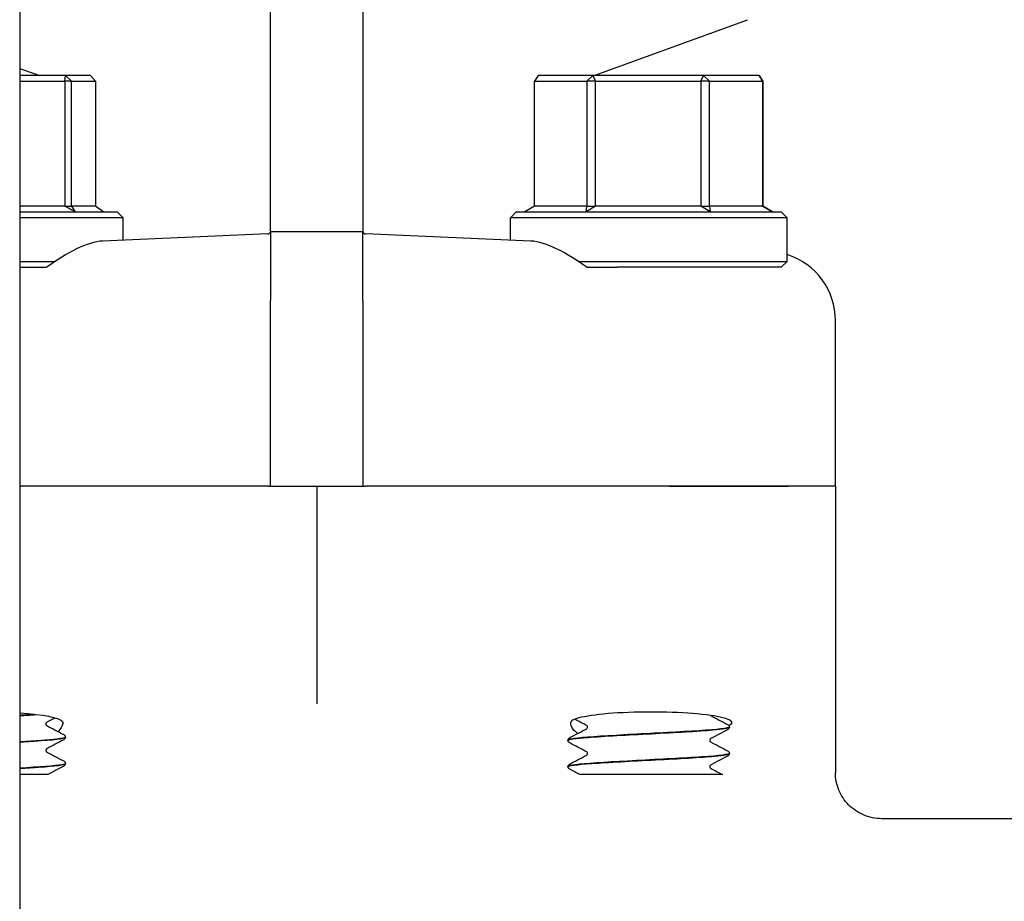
# Model space of a CAD drawing. Header units: inches. Extents: x 18 to 846, y -44 to 561.
# Tile 502 of 642: x 550.05 to 552.72, y 221.39 to 223.78. Entities that reach past the tile are written whole.
import ezdxf

# ---------------------------------------------------------------- set-up
doc = ezdxf.new("R2010")
doc.units = ezdxf.units.IN
doc.header["$LTSCALE"] = 24
doc.header["$MEASUREMENT"] = 0
doc.layers.add('Visible (ANSI)', color=7, linetype='Continuous', lineweight=30)

msp = doc.modelspace()

# ---------------------------------------------------------------- linework, layer by layer
at = {"layer": 'Visible (ANSI)'}
for p, q in [((550.05343, 226.2065), (550.05343, 210.4565)), ((550.73347, 223.45924), (550.73347, 223.88646)), ((550.98347, 223.88646), (550.98347, 223.45924)), ((551.61038, 223.63275), (552.02615, 223.78408)), ((550.05343, 223.65209), (550.10655, 223.63275)), ((550.17741, 223.63275), (550.05343, 223.63275)), ((550.05343, 223.61713), (550.17566, 223.61713)), ((550.17566, 223.61713), (550.17741, 223.63275)), ((550.19412, 223.61713), (550.17566, 223.61713)), ((550.17566, 223.61713), (550.17566, 223.27838)), ((550.17741, 223.63275), (550.19412, 223.61713)), ((550.24492, 223.63275), (550.17741, 223.63275)), ((550.19412, 223.27838), (550.19412, 223.61713)), ((550.19412, 223.61713), (550.25865, 223.61713)), ((550.25865, 223.61713), (550.24492, 223.63275)), ((550.25865, 223.61713), (550.25865, 223.27838)), ((551.45897, 223.63275), (551.44867, 223.61713)), ((551.44867, 223.27838), (551.44867, 223.61713)), ((551.44867, 223.61713), (551.59055, 223.61713)), ((551.60739, 223.63275), (551.45897, 223.63275)), ((551.59055, 223.61713), (551.60739, 223.63275)), ((551.61392, 223.61713), (551.59055, 223.61713)), ((551.59055, 223.61713), (551.59055, 223.27838)), ((551.60739, 223.63275), (551.61392, 223.61713)), ((551.90689, 223.63275), (551.60739, 223.63275)), ((551.61392, 223.27838), (551.61392, 223.61713)), ((551.61392, 223.61713), (551.90021, 223.61713)), ((551.90021, 223.61713), (551.90689, 223.63275)), ((551.92371, 223.61713), (551.90021, 223.61713)), ((551.90021, 223.61713), (551.90021, 223.27838)), ((551.90689, 223.63275), (551.92371, 223.61713)), ((552.05796, 223.63275), (551.90689, 223.63275)), ((551.92371, 223.27838), (551.92371, 223.61713)), ((551.92371, 223.61713), (552.06812, 223.61713)), ((552.06812, 223.61713), (552.05796, 223.63275)), ((552.05796, 223.63275), (552.06826, 223.61713)), ((552.06826, 223.61713), (552.06812, 223.61713)), ((552.06812, 223.61713), (552.06812, 223.27838)), ((552.06826, 223.27838), (552.06826, 223.61713)), ((550.73347, 223.21386), (550.73347, 223.45924)), ((550.98347, 223.45924), (550.98347, 223.21386)), ((550.17566, 223.27838), (550.05343, 223.27838)), ((550.05343, 223.26275), (550.31784, 223.26275)), ((550.20379, 223.26275), (550.17566, 223.27838)), ((550.17566, 223.27838), (550.19412, 223.27838)), ((550.19412, 223.27838), (550.20379, 223.26275)), ((550.25865, 223.27838), (550.19412, 223.27838)), ((550.27943, 223.26275), (550.25865, 223.27838)), ((550.31784, 223.26275), (550.33347, 223.24713)), ((551.39909, 223.26275), (551.38347, 223.24713)), ((551.39909, 223.26275), (552.11784, 223.26275)), ((551.44867, 223.27838), (551.42289, 223.26275)), ((551.59055, 223.27838), (551.44867, 223.27838)), ((551.58919, 223.26275), (551.59055, 223.27838)), ((551.61392, 223.27838), (551.58919, 223.26275)), ((551.59055, 223.27838), (551.61392, 223.27838)), ((551.90021, 223.27838), (551.61392, 223.27838)), ((551.92477, 223.26275), (551.90021, 223.27838)), ((551.90021, 223.27838), (551.92371, 223.27838)), ((551.92371, 223.27838), (551.92477, 223.26275)), ((552.06812, 223.27838), (551.92371, 223.27838)), ((552.06812, 223.27838), (552.06826, 223.27838)), ((552.09405, 223.26275), (552.06812, 223.27838)), ((552.06826, 223.27838), (552.09405, 223.26275)), ((552.11784, 223.26275), (552.13347, 223.24713)), ((550.33347, 223.24713), (550.05343, 223.24713)), ((550.33347, 223.18625), (550.33347, 223.24713)), ((552.13347, 223.24713), (551.38347, 223.24713)), ((551.38347, 223.18625), (551.38347, 223.24713)), ((552.13347, 223.12838), (552.13347, 223.24713)), ((550.73336, 223.209), (550.73319, 223.209)), ((550.98357, 223.209), (550.73336, 223.209)), ((550.98374, 223.209), (550.98357, 223.209)), ((550.72599, 223.20326), (550.27781, 223.18384)), ((550.73347, 223.20845), (550.73347, 223.0224)), ((550.98347, 223.0224), (550.98347, 223.20845)), ((551.43913, 223.18384), (550.99094, 223.20326)), ((550.05343, 223.12838), (550.14878, 223.12838)), ((550.05343, 223.11275), (550.12633, 223.11275)), ((551.56815, 223.12838), (552.13347, 223.12838)), ((551.59061, 223.11275), (551.67264, 223.11275)), ((552.11784, 223.11275), (551.67264, 223.11275)), ((552.11784, 223.11275), (552.13347, 223.12838)), ((550.73347, 222.519), (550.73347, 223.0224)), ((550.98347, 223.0224), (550.98347, 222.519)), ((552.26472, 222.519), (552.26472, 222.96844)), ((550.72668, 222.519), (550.05343, 222.519)), ((550.72668, 222.519), (550.05343, 222.519)), ((550.72668, 222.519), (550.73347, 222.519)), ((550.73347, 222.519), (550.98347, 222.519)), ((550.85847, 222.519), (550.85847, 222.05377)), ((550.98347, 222.519), (550.99025, 222.519)), ((551.81513, 222.519), (550.99025, 222.519)), ((551.81513, 222.519), (550.99025, 222.519)), ((552.13736, 222.519), (551.81513, 222.519)), ((551.81513, 222.519), (552.13736, 222.519)), ((552.26472, 222.519), (552.13736, 222.519)), ((552.26472, 222.519), (552.13736, 222.519)), ((552.26472, 222.519), (552.26472, 221.74263)), ((550.85847, 222.05377), (550.85847, 221.92955)), ((551.97722, 221.86649), (551.97722, 221.86582)), ((550.17722, 221.83923), (550.17722, 221.83856)), ((551.53972, 221.83074), (551.53972, 221.83007)), ((551.97722, 221.79499), (551.97722, 221.79432)), ((550.17722, 221.76773), (550.17722, 221.76706)), ((551.53972, 221.75924), (551.53972, 221.75857)), ((550.12956, 221.73775), (550.05343, 221.73775)), ((551.63561, 221.73775), (551.57119, 221.73775)), ((551.71133, 221.73775), (551.63561, 221.73775)), ((551.79788, 221.73775), (551.71133, 221.73775)), ((551.95827, 221.73775), (551.79788, 221.73775)), ((552.95222, 221.61775), (552.39082, 221.61775))]:
    msp.add_line(p, q, dxfattribs=at)
for centre, start, end in [((550.72565, 223.21107), 272.48126, 344.67631), ((550.99128, 223.21107), 195.32369, 267.51874)]:
    msp.add_arc(centre, 0.00781, start, end, dxfattribs=at)
for centre, major_axis, ratio, start_param, end_param in [((552.07556, 222.96859), (-0.18898, 0.00819), 0.9912393, 3.18452, 4.4442004), ((549.95129, 221.8783), (0.21875, 0), 0.1316525, 0.1108904, 1.0849816), ((551.76564, 221.8783), (0.21875, 0), 0.1316525, 6.0040853, 9.3138876)]:
    msp.add_ellipse(centre, major_axis=major_axis, ratio=ratio, start_param=start_param, end_param=end_param, dxfattribs=at)
for points in [[(550.73319, 223.209), (550.73319, 223.209), (550.73322, 223.2091), (550.73326, 223.20928)], [(550.73326, 223.20928), (550.7334, 223.20988), (550.73347, 223.21141), (550.73347, 223.21386)], [(550.73347, 223.20845), (550.73347, 223.20883), (550.73343, 223.209), (550.73336, 223.209)], [(550.98347, 223.21386), (550.98347, 223.21141), (550.98353, 223.20988), (550.98367, 223.20928)], [(550.98357, 223.209), (550.9835, 223.209), (550.98347, 223.20882), (550.98347, 223.20845)], [(550.98367, 223.20928), (550.98371, 223.2091), (550.98374, 223.209), (550.98374, 223.209)], [(550.09194, 221.90033), (550.07989, 221.89954), (550.0669, 221.89875), (550.05325, 221.89796)], [(550.14859, 221.89073), (550.14122, 221.88687), (550.13385, 221.88301), (550.12648, 221.87914)], [(551.59045, 221.87065), (551.57975, 221.87627), (551.56904, 221.88188), (551.55833, 221.88749)], [(551.92648, 221.89742), (551.94182, 221.88937), (551.95716, 221.88133), (551.97251, 221.8733)], [(550.12648, 221.87015), (550.14182, 221.8621), (550.15716, 221.85407), (550.17251, 221.84604)], [(551.54442, 221.83755), (551.55977, 221.84558), (551.57511, 221.85362), (551.59045, 221.86167)], [(551.97251, 221.85902), (551.95716, 221.85099), (551.94182, 221.84295), (551.92648, 221.8349)], [(550.17251, 221.83175), (550.15716, 221.82372), (550.14182, 221.81569), (550.12648, 221.80764)], [(551.59045, 221.79915), (551.57511, 221.8072), (551.55977, 221.81524), (551.54442, 221.82327)], [(551.92648, 221.82592), (551.94182, 221.81787), (551.95716, 221.80983), (551.97251, 221.8018)], [(550.12648, 221.79865), (550.14182, 221.7906), (550.15716, 221.78257), (550.17251, 221.77454)], [(551.54442, 221.76605), (551.55977, 221.77408), (551.57511, 221.78212), (551.59045, 221.79017)], [(551.97251, 221.78752), (551.95716, 221.77949), (551.94182, 221.77145), (551.92648, 221.7634)], [(550.17251, 221.76025), (550.15819, 221.75276), (550.14387, 221.74526), (550.12956, 221.73775)], [(551.57119, 221.73775), (551.56227, 221.74243), (551.55335, 221.7471), (551.54442, 221.75177)], [(551.92648, 221.75442), (551.93707, 221.74886), (551.94767, 221.7433), (551.95827, 221.73775)]]:
    msp.add_open_spline(points, degree=3, dxfattribs=at)
for points, knots in [([(550.27781, 223.18384), (550.25777, 223.18297), (550.23348, 223.17503), (550.1813, 223.14972), (550.15337, 223.13231), (550.12735, 223.1135), (550.12684, 223.11313), (550.12633, 223.11275)], [2.42631602, 2.42631602, 2.42631602, 2.42631602, 2.67966729, 2.67966729, 2.93613935, 2.93613935, 2.94129083, 2.94129083, 2.94129083, 2.94129083]), ([(551.59061, 223.11275), (551.56486, 223.13147), (551.53666, 223.14914), (551.48394, 223.17487), (551.45938, 223.18296), (551.43913, 223.18384)], [0.44734115, 0.44734115, 0.44734115, 0.44734115, 0.70623872, 0.70623872, 0.9622765, 0.9622765, 0.9622765, 0.9622765]), ([(550.05342, 221.8973), (550.06063, 221.89771), (550.06766, 221.89813), (550.07445, 221.89855), (550.08188, 221.899), (550.089, 221.89946), (550.09578, 221.89991)], [14.04679048, 14.04679048, 14.04679048, 14.04679048, 14.15656439, 14.15656439, 14.15656439, 14.27673301, 14.27673301, 14.27673301, 14.27673301]), ([(550.12649, 221.87914), (550.12649, 221.87914), (550.12625, 221.87905), (550.12549, 221.87825), (550.12513, 221.8778), (550.1245, 221.87647), (550.12426, 221.87556), (550.12426, 221.87465)], [0.002645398, 0.002645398, 0.002645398, 0.002645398, 0.027589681, 0.027589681, 0.042171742, 0.042171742, 0.057287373, 0.057287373, 0.057287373, 0.057287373]), ([(550.12426, 221.87465), (550.12426, 221.87326), (550.12483, 221.87197), (550.12576, 221.87068), (550.12611, 221.87041), (550.12643, 221.87018), (550.12649, 221.87015), (550.12649, 221.87015)], [0, 0, 0, 0, 0.022828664, 0.022828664, 0.041633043, 0.041633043, 0.054614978, 0.054614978, 0.054614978, 0.054614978]), ([(550.16869, 221.88149), (550.16987, 221.8801), (550.17026, 221.87803), (550.16916, 221.86978), (550.16476, 221.86175), (550.15735, 221.85397)], [0, 0, 0, 0, 0.0813335, 0.0813335, 0.26320463, 0.26320463, 0.26320463, 0.26320463]), ([(551.56536, 221.84851), (551.55857, 221.8543), (551.55358, 221.86051), (551.54671, 221.87284), (551.54582, 221.87863), (551.54824, 221.88149)], [0.70379768, 0.70379768, 0.70379768, 0.70379768, 0.82602783, 0.82602783, 0.97703961, 0.97703961, 0.97703961, 0.97703961]), ([(551.92587, 221.89791), (551.92605, 221.89772), (551.9262, 221.89761), (551.92643, 221.89744), (551.92649, 221.89741), (551.92649, 221.89741)], [0.031449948, 0.031449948, 0.031449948, 0.031449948, 0.041633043, 0.041633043, 0.054614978, 0.054614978, 0.054614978, 0.054614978]), ([(551.53983, 221.83005), (551.53998, 221.8328), (551.55942, 221.83555), (551.59436, 221.83829), (551.63694, 221.84164), (551.70171, 221.84499), (551.76606, 221.84834), (551.8304, 221.85169), (551.89306, 221.85504), (551.93218, 221.85839), (551.96113, 221.86087), (551.97677, 221.86335), (551.97702, 221.86582)], [8.1371759, 8.1371759, 8.1371759, 8.1371759, 8.8619138, 8.8619138, 8.8619138, 9.7450261, 9.7450261, 9.7450261, 10.627867, 10.627867, 10.627867, 11.2810852, 11.2810852, 11.2810852, 11.2810852]), ([(551.977, 221.86652), (551.97713, 221.8656), (551.97515, 221.86468), (551.97096, 221.86376), (551.95577, 221.86044), (551.9119, 221.85711), (551.85446, 221.85379), (551.79712, 221.85047), (551.72735, 221.84715), (551.66911, 221.84383), (551.61097, 221.84051), (551.5654, 221.8372), (551.54802, 221.83389), (551.54252, 221.83284), (551.53987, 221.83179), (551.53996, 221.83074)], [-17.5665871, -17.5665871, -17.5665871, -17.5665871, -17.3244424, -17.3244424, -17.3244424, -16.4477493, -16.4477493, -16.4477493, -15.5726718, -15.5726718, -15.5726718, -14.6990684, -14.6990684, -14.6990684, -14.4226778, -14.4226778, -14.4226778, -14.4226778]), ([(551.59267, 221.86616), (551.59267, 221.86754), (551.59211, 221.86883), (551.59117, 221.87012), (551.59082, 221.87039), (551.5905, 221.87062), (551.59044, 221.87065), (551.59044, 221.87065)], [0, 0, 0, 0, 0.022828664, 0.022828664, 0.041633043, 0.041633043, 0.054614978, 0.054614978, 0.054614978, 0.054614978]), ([(551.59044, 221.86166), (551.59044, 221.86166), (551.59068, 221.86176), (551.59144, 221.86255), (551.59181, 221.86301), (551.59243, 221.86434), (551.59267, 221.86524), (551.59267, 221.86616)], [0.002645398, 0.002645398, 0.002645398, 0.002645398, 0.027589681, 0.027589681, 0.042171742, 0.042171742, 0.057287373, 0.057287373, 0.057287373, 0.057287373]), ([(551.97251, 221.8733), (551.97329, 221.87289), (551.97414, 221.87239), (551.97553, 221.87094), (551.97603, 221.87031), (551.97686, 221.86865), (551.97717, 221.8676), (551.97722, 221.86652)], [0, 0, 0, 0, 0.028459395, 0.028459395, 0.043235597, 0.043235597, 0.058545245, 0.058545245, 0.058545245, 0.058545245]), ([(551.97722, 221.8658), (551.97715, 221.86434), (551.97661, 221.86297), (551.97536, 221.8611), (551.97469, 221.86048), (551.97353, 221.85959), (551.97301, 221.85928), (551.97251, 221.85902)], [0, 0, 0, 0, 0.020588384, 0.020588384, 0.04017257, 0.04017257, 0.058516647, 0.058516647, 0.058516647, 0.058516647]), ([(550.17689, 221.83926), (550.17693, 221.83747), (550.16911, 221.83568), (550.15355, 221.83389), (550.13203, 221.83141), (550.09602, 221.82894), (550.05332, 221.82646)], [-15.1708472, -15.1708472, -15.1708472, -15.1708472, -14.6990684, -14.6990684, -14.6990684, -14.0467905, -14.0467905, -14.0467905, -14.0467905]), ([(550.05338, 221.8258), (550.06752, 221.82661), (550.08093, 221.82743), (550.09327, 221.82824), (550.144, 221.83159), (550.17565, 221.83494), (550.17716, 221.83829), (550.1772, 221.83838), (550.17721, 221.83847), (550.17721, 221.83856)], [7.7636052, 7.7636052, 7.7636052, 7.7636052, 7.9785276, 7.9785276, 7.9785276, 8.8619138, 8.8619138, 8.8619138, 8.8853453, 8.8853453, 8.8853453, 8.8853453]), ([(550.17251, 221.84604), (550.17329, 221.84563), (550.17414, 221.84513), (550.17553, 221.84368), (550.17603, 221.84304), (550.17686, 221.84139), (550.17717, 221.84034), (550.17722, 221.83926)], [0, 0, 0, 0, 0.028459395, 0.028459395, 0.043235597, 0.043235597, 0.058545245, 0.058545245, 0.058545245, 0.058545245]), ([(550.17722, 221.83853), (550.17715, 221.83708), (550.17661, 221.83571), (550.17536, 221.83383), (550.17469, 221.83322), (550.17353, 221.83233), (550.17301, 221.83202), (550.17251, 221.83175)], [0, 0, 0, 0, 0.020588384, 0.020588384, 0.04017257, 0.04017257, 0.058516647, 0.058516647, 0.058516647, 0.058516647]), ([(551.53972, 221.83077), (551.53978, 221.83222), (551.54032, 221.83359), (551.54157, 221.83547), (551.54224, 221.83608), (551.5434, 221.83698), (551.54392, 221.83728), (551.54442, 221.83755)], [0, 0, 0, 0, 0.020588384, 0.020588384, 0.04017257, 0.04017257, 0.058516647, 0.058516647, 0.058516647, 0.058516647]), ([(551.54442, 221.82327), (551.54364, 221.82368), (551.5428, 221.82418), (551.5414, 221.82562), (551.5409, 221.82626), (551.54007, 221.82792), (551.53976, 221.82896), (551.53972, 221.83005)], [0, 0, 0, 0, 0.028459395, 0.028459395, 0.043235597, 0.043235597, 0.058545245, 0.058545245, 0.058545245, 0.058545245]), ([(551.92649, 221.8349), (551.92649, 221.8349), (551.92625, 221.83481), (551.92549, 221.83401), (551.92513, 221.83356), (551.9245, 221.83223), (551.92426, 221.83132), (551.92426, 221.83041)], [0.002645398, 0.002645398, 0.002645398, 0.002645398, 0.027589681, 0.027589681, 0.042171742, 0.042171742, 0.057287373, 0.057287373, 0.057287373, 0.057287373]), ([(551.92426, 221.83041), (551.92426, 221.82902), (551.92483, 221.82773), (551.92576, 221.82645), (551.92611, 221.82617), (551.92643, 221.82594), (551.92649, 221.82591), (551.92649, 221.82591)], [0, 0, 0, 0, 0.022828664, 0.022828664, 0.041633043, 0.041633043, 0.054614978, 0.054614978, 0.054614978, 0.054614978]), ([(550.12649, 221.80764), (550.12649, 221.80764), (550.12625, 221.80755), (550.12549, 221.80675), (550.12513, 221.8063), (550.1245, 221.80497), (550.12426, 221.80406), (550.12426, 221.80315)], [0.002645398, 0.002645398, 0.002645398, 0.002645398, 0.027589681, 0.027589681, 0.042171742, 0.042171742, 0.057287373, 0.057287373, 0.057287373, 0.057287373]), ([(550.12426, 221.80315), (550.12426, 221.80176), (550.12483, 221.80047), (550.12576, 221.79918), (550.12611, 221.79891), (550.12643, 221.79868), (550.12649, 221.79865), (550.12649, 221.79865)], [0, 0, 0, 0, 0.022828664, 0.022828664, 0.041633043, 0.041633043, 0.054614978, 0.054614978, 0.054614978, 0.054614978]), ([(551.53976, 221.75855), (551.53983, 221.76153), (551.56303, 221.76451), (551.60344, 221.76749), (551.64825, 221.77079), (551.71337, 221.77409), (551.77665, 221.7774), (551.83992, 221.7807), (551.90018, 221.784), (551.93691, 221.7873), (551.96292, 221.78964), (551.97671, 221.79198), (551.97692, 221.79432)], [1.8539906, 1.8539906, 1.8539906, 1.8539906, 2.6394946, 2.6394946, 2.6394946, 3.5103246, 3.5103246, 3.5103246, 4.381086, 4.381086, 4.381086, 4.9978999, 4.9978999, 4.9978999, 4.9978999]), ([(551.97717, 221.79502), (551.97721, 221.79469), (551.97697, 221.79436), (551.97643, 221.79403), (551.97102, 221.79071), (551.93625, 221.78739), (551.88403, 221.78407), (551.83197, 221.78077), (551.76356, 221.77746), (551.70213, 221.77415), (551.64011, 221.77081), (551.5864, 221.76748), (551.55964, 221.76414), (551.54656, 221.7625), (551.54004, 221.76087), (551.54004, 221.75924)], [-11.2834018, -11.2834018, -11.2834018, -11.2834018, -11.1962178, -11.1962178, -11.1962178, -10.321672, -10.321672, -10.321672, -9.4498406, -9.4498406, -9.4498406, -8.569564, -8.569564, -8.569564, -8.1394925, -8.1394925, -8.1394925, -8.1394925]), ([(551.59267, 221.79466), (551.59267, 221.79604), (551.59211, 221.79733), (551.59117, 221.79862), (551.59082, 221.79889), (551.5905, 221.79912), (551.59044, 221.79915), (551.59044, 221.79915)], [0, 0, 0, 0, 0.022828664, 0.022828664, 0.041633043, 0.041633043, 0.054614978, 0.054614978, 0.054614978, 0.054614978]), ([(551.59044, 221.79016), (551.59044, 221.79016), (551.59068, 221.79026), (551.59144, 221.79105), (551.59181, 221.79151), (551.59243, 221.79284), (551.59267, 221.79374), (551.59267, 221.79466)], [0.002645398, 0.002645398, 0.002645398, 0.002645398, 0.027589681, 0.027589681, 0.042171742, 0.042171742, 0.057287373, 0.057287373, 0.057287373, 0.057287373]), ([(551.97251, 221.8018), (551.97329, 221.80139), (551.97414, 221.80089), (551.97553, 221.79944), (551.97603, 221.79881), (551.97686, 221.79715), (551.97717, 221.7961), (551.97722, 221.79502)], [0, 0, 0, 0, 0.028459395, 0.028459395, 0.043235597, 0.043235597, 0.058545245, 0.058545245, 0.058545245, 0.058545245]), ([(551.97722, 221.7943), (551.97715, 221.79284), (551.97661, 221.79147), (551.97536, 221.7896), (551.97469, 221.78898), (551.97353, 221.78809), (551.97301, 221.78778), (551.97251, 221.78752)], [0, 0, 0, 0, 0.020588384, 0.020588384, 0.04017257, 0.04017257, 0.058516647, 0.058516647, 0.058516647, 0.058516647]), ([(550.17693, 221.76776), (550.17707, 221.76655), (550.1736, 221.76534), (550.1664, 221.76414), (550.14815, 221.76108), (550.10622, 221.75802), (550.05341, 221.75496)], [-8.8876619, -8.8876619, -8.8876619, -8.8876619, -8.569564, -8.569564, -8.569564, -7.7636052, -7.7636052, -7.7636052, -7.7636052]), ([(550.17251, 221.77454), (550.17329, 221.77413), (550.17414, 221.77363), (550.17553, 221.77218), (550.17603, 221.77154), (550.17686, 221.76989), (550.17717, 221.76884), (550.17722, 221.76776)], [0, 0, 0, 0, 0.028459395, 0.028459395, 0.043235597, 0.043235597, 0.058545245, 0.058545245, 0.058545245, 0.058545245]), ([(550.05335, 221.7543), (550.0723, 221.75539), (550.08996, 221.75648), (550.10552, 221.75758), (550.15052, 221.76074), (550.17709, 221.7639), (550.17721, 221.76706)], [1.4804199, 1.4804199, 1.4804199, 1.4804199, 1.7685955, 1.7685955, 1.7685955, 2.60216, 2.60216, 2.60216, 2.60216]), ([(550.17722, 221.76703), (550.17715, 221.76558), (550.17661, 221.76421), (550.17536, 221.76233), (550.17469, 221.76172), (550.17353, 221.76083), (550.17301, 221.76052), (550.17251, 221.76025)], [0, 0, 0, 0, 0.020588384, 0.020588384, 0.04017257, 0.04017257, 0.058516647, 0.058516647, 0.058516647, 0.058516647]), ([(551.53972, 221.75927), (551.53978, 221.76072), (551.54032, 221.76209), (551.54157, 221.76397), (551.54224, 221.76458), (551.5434, 221.76548), (551.54392, 221.76578), (551.54442, 221.76605)], [0, 0, 0, 0, 0.020588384, 0.020588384, 0.04017257, 0.04017257, 0.058516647, 0.058516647, 0.058516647, 0.058516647]), ([(551.54442, 221.75177), (551.54364, 221.75218), (551.5428, 221.75268), (551.5414, 221.75412), (551.5409, 221.75476), (551.54007, 221.75642), (551.53976, 221.75746), (551.53972, 221.75855)], [0, 0, 0, 0, 0.028459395, 0.028459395, 0.043235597, 0.043235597, 0.058545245, 0.058545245, 0.058545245, 0.058545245]), ([(551.92649, 221.7634), (551.92649, 221.7634), (551.92625, 221.76331), (551.92549, 221.76251), (551.92513, 221.76206), (551.9245, 221.76073), (551.92426, 221.75982), (551.92426, 221.75891)], [0.002645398, 0.002645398, 0.002645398, 0.002645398, 0.027589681, 0.027589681, 0.042171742, 0.042171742, 0.057287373, 0.057287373, 0.057287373, 0.057287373]), ([(551.92426, 221.75891), (551.92426, 221.75752), (551.92483, 221.75623), (551.92576, 221.75495), (551.92611, 221.75467), (551.92643, 221.75444), (551.92649, 221.75441), (551.92649, 221.75441)], [0, 0, 0, 0, 0.022828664, 0.022828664, 0.041633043, 0.041633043, 0.054614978, 0.054614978, 0.054614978, 0.054614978]), ([(552.39082, 221.61775), (552.39071, 221.61775), (552.39061, 221.61775), (552.38195, 221.61777), (552.37343, 221.61865), (552.3567, 221.62211), (552.34853, 221.62467), (552.32565, 221.63448), (552.312, 221.64377), (552.28916, 221.66696), (552.28015, 221.68059), (552.26787, 221.71051), (552.26472, 221.72649), (552.26472, 221.74263)], [-0.00080906, -0.00080906, -0.00080906, -0.00080906, 0, 0, 0.06513682, 0.06513682, 0.13017613, 0.13017613, 0.25481643, 0.25481643, 0.37825086, 0.37825086, 0.50129539, 0.50129539, 0.50129539, 0.50129539])]:
    msp.add_open_spline(points, degree=3, knots=knots, dxfattribs=at)

doc.saveas('drawing.dxf')
